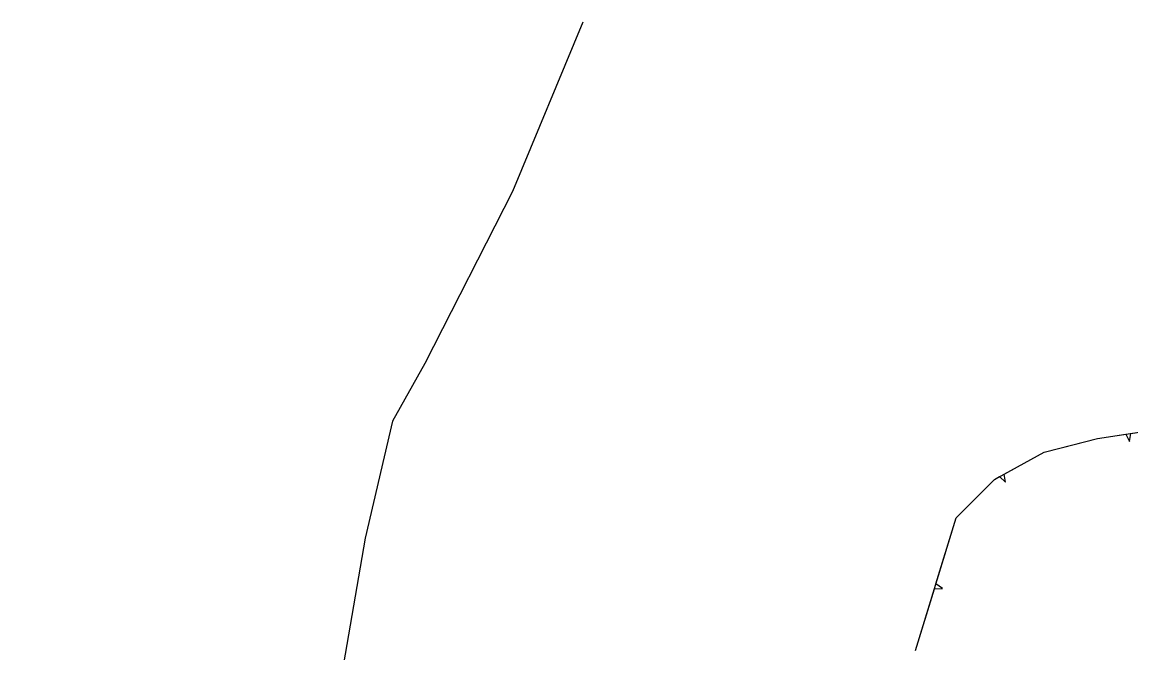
# Model space of a CAD drawing. Extents: x 978516 to 993312, y 1836504 to 1846212.
# Drawn here: x 979088.2 to 979517, y 1838708.9 to 1838952.9 of the extents above; entities that cross this region are included whole.
import ezdxf

# ---------------------------------------------------------------- set-up
doc = ezdxf.new("R2010")
doc.units = 0
doc.layers.add('S_TRAILS', color=7, linetype='Continuous')
doc.layers.add('S_TREE', color=7, linetype='Continuous')

msp = doc.modelspace()

# ---------------------------------------------------------------- linework, layer by layer
at = {"layer": 'S_TRAILS'}
msp.add_lwpolyline([(979305.1, 1838952.9), (979277.83, 1838887.41), (979243.95, 1838820.79), (979231.5, 1838798.52), (979220.81, 1838753.28), (979213.15, 1838708.44), (979205.63, 1838663.81), (979198.15, 1838629.05), (979196.58, 1838607.43), (979188.22, 1838552.19), (979173, 1838508.47), (979128.32, 1838436.35), (979088.23, 1838364.81)], dxfattribs=at)
at = {"layer": 'S_TREE'}
for p, q in [((979515.03, 1838793.5), (979516.43, 1838790.68)), ((979516.43, 1838790.68), (979516.97, 1838793.8)), ((979466.24, 1838777.14), (979468.51, 1838774.96)), ((979468.51, 1838774.96), (979467.97, 1838778.08)), ((979441.05, 1838733.73), (979444.2, 1838733.76)), ((979444.2, 1838733.76), (979441.62, 1838735.61))]:
    msp.add_line(p, q, dxfattribs=at)
for points in [[(979516.97, 1838793.8), (979525.17, 1838795.1), (979533.35, 1838809.64)], [(979433.76, 1838709.81), (979449.4, 1838761.12), (979464.2, 1838776.03), (979483.5, 1838786.56), (979504.14, 1838791.78), (979525.17, 1838795.1)], [(979490.59, 1838788.35), (979504.14, 1838791.78), (979515.03, 1838793.5)], [(979467.97, 1838778.08), (979483.5, 1838786.56), (979490.59, 1838788.35)], [(979448.91, 1838759.53), (979449.4, 1838761.12), (979464.2, 1838776.03), (979466.24, 1838777.14)], [(979441.62, 1838735.61), (979448.91, 1838759.53)], [(979433.76, 1838709.81), (979441.05, 1838733.73)]]:
    msp.add_lwpolyline(points, dxfattribs=at)

doc.saveas('drawing.dxf')
